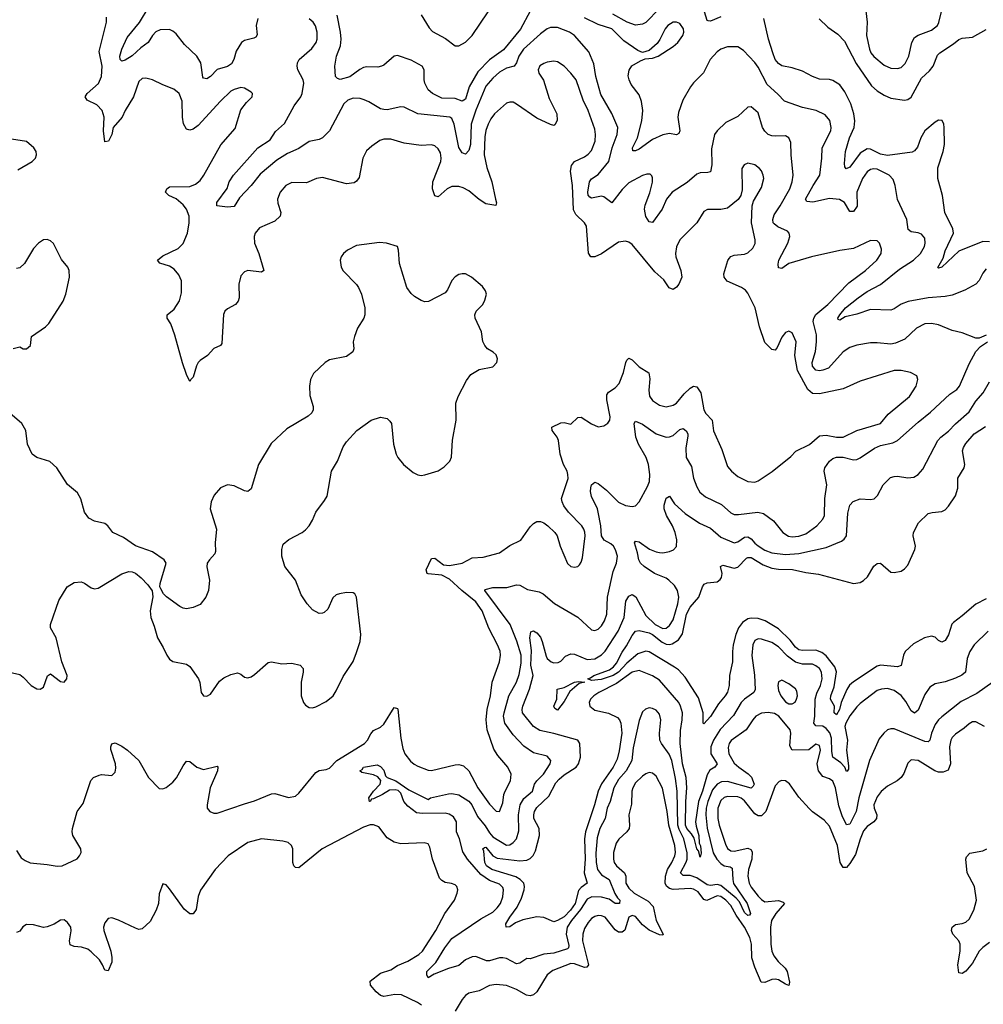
# Model space of a CAD drawing. Header units: inches. Extents: x 1682530 to 1839546, y 640742 to 791647.
# Tile 885 of 923: x 1801889 to 1807554, y 771337 to 777124. Entities that reach past the tile are written whole.
import ezdxf

# ---------------------------------------------------------------- set-up
doc = ezdxf.new("R2010")
doc.units = ezdxf.units.IN
doc.header["$MEASUREMENT"] = 0
doc.layers.add('B8707', color=7, linetype='Continuous')

msp = doc.modelspace()

# ---------------------------------------------------------------- linework, layer by layer
at = {"layer": 'B8707', "color": 5}
for points, elevation in [([(1806858.3, 777210), (1806870.3, 777110), (1806867.3, 777030), (1806884.3, 776950), (1806892.3, 776930), (1806910, 776908.2), (1806970, 776857.2), (1807010, 776838.4), (1807050, 776836.2), (1807070, 776843.6), (1807094.1, 776865.9), (1807115.9, 776910), (1807133.6, 776990), (1807150, 777018.3), (1807170, 777033.6), (1807250, 777061.8), (1807283.8, 777090), (1807292, 777108), (1807327.1, 777252.9)], 640), ([(1803288.7, 777130), (1803279.5, 777090), (1803284.9, 777035.1), (1803278, 777022), (1803265.7, 777014.3), (1803210, 777001.8), (1803192.9, 776990), (1803161.2, 776938.8), (1803148.4, 776890), (1803135.1, 776864.9), (1803110, 776847.8), (1803049.3, 776830.7), (1803010, 776789.8), (1802990, 776775.8), (1802970, 776779.7), (1802966.2, 776786.2), (1802953.4, 776870), (1802930, 776909.8), (1802857.8, 776977.8), (1802810, 777039.9), (1802790, 777056.9), (1802770, 777065.3), (1802715, 777065), (1802690, 777051.6), (1802670.2, 777030), (1802644.4, 776990), (1802600.8, 776959.2), (1802550, 776911.7), (1802510, 776885.8), (1802490, 776880.5), (1802479.6, 776890), (1802478.5, 776910), (1802489, 776950), (1802521.1, 777018.9), (1802593.5, 777106.5), (1802650, 777201.6)], 660), ([(1804890, 777173.2), (1804832.3, 777067.7), (1804734, 776946), (1804650, 776888), (1804582, 776818), (1804531.4, 776730), (1804510, 776656.9), (1804490, 776644.5), (1804450, 776659.9), (1804370, 776663.1), (1804316.8, 776690), (1804290, 776712), (1804270.6, 776750), (1804266.2, 776770), (1804267.4, 776830), (1804255.5, 776850), (1804190, 776886.3), (1804110, 776913), (1804090, 776909.8), (1804030, 776857), (1804016, 776850), (1803994.9, 776845.1), (1803930, 776846.8), (1803910, 776842.4), (1803888.1, 776831.9), (1803830, 776788.5), (1803772.3, 776772.3), (1803757.4, 776777.4), (1803745.1, 776790), (1803741.7, 776850), (1803752.1, 776910), (1803774.2, 776970), (1803779.2, 777010), (1803775.6, 777050), (1803756.1, 777150)], 640), ([(1804250, 777153.2), (1804296.2, 777076.2), (1804315, 777055), (1804392.9, 777012.9), (1804450, 776971.1), (1804470, 776970.2), (1804510, 776992.4), (1804548.5, 777030), (1804642.3, 777170)], 640), ([(1805650.2, 777190), (1805570, 777108.2), (1805550, 777096.9), (1805510, 777091.6), (1805460.9, 777110), (1805376.8, 777156.8)], 620), ([(1806010, 777140.7), (1805950, 777114.5), (1805937, 777117), (1805930, 777119.3), (1805914.3, 777170)], 620), ([(1801870, 772240.4), (1801898.7, 772198.7), (1801921.7, 772181.7), (1801950, 772168.8), (1802050, 772159.5), (1802109.1, 772149.1), (1802139, 772150), (1802227, 772193), (1802241.6, 772210), (1802249.7, 772230), (1802248.2, 772250), (1802202.4, 772330), (1802198, 772350), (1802199.8, 772370), (1802227.9, 772470), (1802263.3, 772516.7), (1802307.7, 772652.3), (1802324, 772670), (1802355.9, 772684.1), (1802370, 772688), (1802430, 772682), (1802450, 772701), (1802455.2, 772724.8), (1802453.3, 772750), (1802425.5, 772834.5), (1802424.2, 772850), (1802431.4, 772868.6), (1802450, 772873.4), (1802490, 772854.5), (1802524, 772830), (1802590.2, 772770.2), (1802646.9, 772670), (1802710, 772605.5), (1802730, 772603.8), (1802750, 772612.2), (1802790, 772642.6), (1802812, 772668), (1802850, 772738), (1802870, 772765.5), (1802890, 772763.8), (1802930.8, 772730.8), (1802970, 772718), (1803050, 772736.3), (1803053.7, 772730), (1803051.3, 772710), (1803009.2, 772610), (1802991.6, 772510), (1802991.8, 772490), (1803006.7, 772470), (1803030, 772460.3), (1803050, 772460.8), (1803210, 772516.3), (1803270, 772532.8), (1803370, 772574.8), (1803390, 772575.1), (1803470, 772551.8), (1803510, 772561), (1803530, 772577.6), (1803630, 772699.7), (1803649.4, 772710.6), (1803690, 772717), (1803710, 772725), (1803753.6, 772770), (1803916.2, 772870), (1803934.3, 772890), (1803953.4, 772926.6), (1803970, 772946.7), (1804010, 772966), (1804030, 772982.6), (1804090, 773081.3), (1804110, 773075.5), (1804111.3, 773071.3), (1804130, 772901), (1804141, 772841), (1804152.6, 772810), (1804186.4, 772766.4), (1804208, 772748), (1804230, 772736.9), (1804290, 772712.8), (1804310, 772710.3), (1804450, 772744.9), (1804470, 772746.9), (1804498.6, 772738.6), (1804530, 772708.7), (1804582, 772610), (1804650, 772512.6), (1804690, 772472.4), (1804710, 772470.7), (1804730, 772520.7), (1804736, 772570), (1804743.2, 772590), (1804775.3, 772650), (1804778, 772690), (1804758, 772730), (1804699.3, 772799.3), (1804675.9, 772835.9), (1804637.6, 772950), (1804631.6, 773010), (1804636.4, 773070), (1804656.7, 773150), (1804666, 773230), (1804710.6, 773350), (1804715.2, 773390), (1804712.9, 773413), (1804698.5, 773450), (1804646.9, 773546.9), (1804608.2, 773650), (1804570, 773701.6), (1804488.2, 773768.2), (1804416.5, 773836.5), (1804370, 773858.7), (1804290, 773866.6), (1804283.7, 773870), (1804278, 773890), (1804310, 773957.3), (1804330, 773959.3), (1804380.1, 773920.1), (1804415.6, 773915.6), (1804489.7, 773930), (1804550, 773962), (1804614.2, 773965.8), (1804710, 773990.3), (1804770, 774033.4), (1804834.2, 774065.8), (1804890, 774142.4), (1804910, 774163.8), (1804930, 774175.5), (1804950, 774175.5), (1804970, 774166), (1804993.4, 774150), (1805035.5, 774110), (1805048.2, 774090), (1805067.2, 774030), (1805110, 773927.7), (1805130, 773910.6), (1805150, 773906), (1805170, 773910.7), (1805179.7, 773920.3), (1805190, 773936), (1805198, 773962), (1805213.7, 774090), (1805211.7, 774111.7), (1805206.4, 774130), (1805193.3, 774150), (1805116.3, 774230), (1805087.7, 774267.7), (1805077.4, 774290), (1805074.3, 774310), (1805113, 774427), (1805112.1, 774450), (1805107.6, 774470), (1805085.2, 774510), (1805066.5, 774570), (1805057.2, 774650), (1805048.2, 774670), (1805018.9, 774710), (1805017, 774730), (1805070, 774754.2), (1805090, 774755.8), (1805130, 774747), (1805170, 774786.4), (1805190, 774788.8), (1805250, 774749), (1805290, 774731.7), (1805323.3, 774736.7), (1805346.6, 774753.4), (1805357.6, 774770), (1805361.1, 774790), (1805340.3, 774890), (1805341.4, 774918.6), (1805350, 774934.7), (1805390, 774960.6), (1805414, 774986), (1805439, 775050), (1805451.5, 775108.5), (1805457.4, 775122.6), (1805470, 775133.8), (1805490, 775124.9), (1805530, 775083.2), (1805588.4, 775048.4), (1805593.7, 775013.6), (1805586.6, 774946.6), (1805592, 774912), (1805610, 774886), (1805650, 774857.8), (1805690, 774849.2), (1805730, 774858.4), (1805750.7, 774870), (1805794.7, 774925.3), (1805830, 774957.5), (1805850, 774969.2), (1805870, 774966.9), (1805892.6, 774930), (1805910.2, 774830), (1805922, 774810), (1805959.7, 774770), (1805967.8, 774707.8), (1806017.1, 774597.1), (1806050, 774498), (1806073.7, 774470), (1806110, 774439.5), (1806170, 774408.8), (1806210, 774406.5), (1806230, 774414.3), (1806312.4, 774467.6), (1806422.9, 774557.1), (1806452.4, 774587.6), (1806532.6, 774627.4), (1806590, 774677.7), (1806630, 774683), (1806690, 774670.2), (1806730, 774669.4), (1806810, 774709.3), (1806949.8, 774750.2), (1806994.4, 774805.6), (1807119.8, 774910), (1807158.3, 774970), (1807169.6, 775010), (1807162.7, 775030), (1807125.2, 775050), (1807070, 775062), (1807030, 775062.2), (1806830, 774999.3), (1806730, 774954), (1806590, 774925), (1806550, 774927.6), (1806522.4, 774950), (1806461.3, 775061.3), (1806446.2, 775150), (1806454, 775230), (1806430, 775282.7), (1806410, 775293.2), (1806390, 775286), (1806370, 775258), (1806342, 775198), (1806330, 775182), (1806310, 775186.3), (1806270, 775226.9), (1806237.9, 775317.9), (1806211.8, 775430), (1806170, 775515.8), (1806155, 775535), (1806133, 775550), (1806047.7, 775587.7), (1806029.8, 775610), (1806028.9, 775630), (1806051.4, 775708.6), (1806059.5, 775720.5), (1806070, 775731.4), (1806090, 775739.2), (1806150, 775745.8), (1806170, 775754), (1806198.8, 775781.2), (1806211.8, 775808.2), (1806212, 775830), (1806190.5, 775930), (1806195.3, 776030), (1806202.7, 776057.3), (1806250, 776137.3), (1806262.6, 776190), (1806260.5, 776210), (1806250, 776235.1), (1806238.4, 776250), (1806210, 776271.2), (1806170, 776280.5), (1806148.3, 776271.7), (1806134, 776250), (1806135.9, 776124.1), (1806128.9, 776090), (1806113.5, 776066.5), (1806050, 776016), (1806010, 776008.5), (1805932, 776008), (1805910, 775997), (1805870.4, 775930), (1805770, 775829.6), (1805750.2, 775789.8), (1805744.1, 775750), (1805745.8, 775730), (1805776.3, 775650), (1805780.6, 775610), (1805764.5, 775570), (1805750, 775551), (1805730, 775538.5), (1805707.2, 775547.2), (1805674.9, 775594.9), (1805622.6, 775642.6), (1805490, 775802.6), (1805470, 775816.3), (1805450, 775822.4), (1805410, 775816.9), (1805310, 775747.6), (1805270, 775729.7), (1805246.6, 775730), (1805232.3, 775752.3), (1805220.3, 775910), (1805209.8, 775930), (1805158.2, 775978.2), (1805145.7, 776005.7), (1805139.6, 776150), (1805126.3, 776233.7), (1805132.3, 776267.7), (1805149.9, 776290.1), (1805210, 776318.6), (1805230, 776332.9), (1805250, 776355.8), (1805271.3, 776410), (1805274.1, 776450), (1805270, 776481.2), (1805231.2, 776590), (1805201.4, 776650), (1805160.2, 776770), (1805130, 776809.8), (1805090, 776850.9), (1805050, 776876.4), (1805030, 776879.8), (1804990, 776874.8), (1804970, 776866.8), (1804947.7, 776852.3), (1804937.7, 776830), (1804940.2, 776810), (1804968.4, 776768.4), (1805001.3, 776661.3), (1805047, 776570), (1805048.4, 776531.6), (1805034.4, 776505.6), (1805030, 776502.7), (1805010, 776507.6), (1804930, 776544.5), (1804810, 776628.3), (1804790, 776638.3), (1804770, 776639.1), (1804750, 776632.4), (1804680.2, 776570), (1804658, 776542), (1804642.3, 776510), (1804630, 776472), (1804624.4, 776435.6), (1804620.3, 776330), (1804636, 776256), (1804664.1, 776170), (1804687.2, 776070), (1804691.8, 776048.2), (1804687.5, 776032.5), (1804630, 776042), (1804590, 776066.5), (1804530, 776117.5), (1804496.1, 776136.1), (1804470, 776143.9), (1804430, 776143.6), (1804402.7, 776130), (1804350, 776082.2), (1804330, 776089.6), (1804316.7, 776130), (1804317.4, 776170), (1804363.9, 776290), (1804367.2, 776310), (1804362, 776342), (1804350, 776364.7), (1804330, 776382.4), (1804310, 776387.9), (1804250, 776384.6), (1804150, 776397.3), (1804070, 776422.4), (1804030, 776421.5), (1804007, 776413), (1803958.7, 776381.3), (1803927.8, 776352.2), (1803905.4, 776310), (1803884.1, 776195.9), (1803870, 776174.5), (1803854.8, 776165.2), (1803810, 776159), (1803670, 776196.8), (1803633.4, 776190), (1803575.6, 776164.4), (1803490, 776167.2), (1803454.4, 776150), (1803421.3, 776110), (1803405.3, 776070), (1803406.1, 776046.1), (1803424.9, 775990), (1803420.3, 775970), (1803390, 775938.9), (1803298.5, 775901.5), (1803273.7, 775870), (1803267, 775850), (1803269, 775810), (1803295.5, 775750), (1803324, 775650), (1803310, 775640.7), (1803230, 775649.7), (1803210, 775641.6), (1803190, 775618), (1803177.4, 775570), (1803178.7, 775490), (1803174.4, 775470), (1803157.3, 775450), (1803110, 775424.5), (1803095.5, 775410), (1803087.9, 775392.1), (1803078.3, 775221.7), (1803070.3, 775209.7), (1803030, 775192), (1802994, 775150), (1802950, 775121.7), (1802939, 775110), (1802928, 775090), (1802910, 775022.7), (1802894.8, 775010), (1802890, 774998), (1802870, 775039), (1802846.8, 775106.8), (1802801.5, 775270), (1802777.2, 775337.2), (1802756.9, 775370), (1802755.6, 775384.4), (1802755.6, 775390), (1802798.1, 775421.9), (1802828.1, 775471.9), (1802841, 775519), (1802841.2, 775590), (1802825.3, 775625.3), (1802796.9, 775656.9), (1802770, 775674.5), (1802712.3, 775692.3), (1802699.7, 775710), (1802730, 775736.3), (1802820.6, 775779.4), (1802850.6, 775809.4), (1802875.5, 775870), (1802885.5, 775930), (1802885.3, 775970), (1802870.5, 776010), (1802850, 776036.5), (1802810, 776070.6), (1802765.1, 776090), (1802746.8, 776110), (1802754.7, 776130), (1802770, 776141.6), (1802890, 776142.6), (1802923.5, 776156.5), (1802950, 776179.2), (1802972.2, 776210), (1803072.1, 776387.9), (1803155.5, 776484.4), (1803190, 776594), (1803222.7, 776637.3), (1803255.3, 776670), (1803258, 776690), (1803250, 776698), (1803210, 776722), (1803190, 776725.2), (1803150, 776714), (1803130, 776702.9), (1803070, 776644.2), (1802938.9, 776501.1), (1802910, 776480.8), (1802890, 776474.2), (1802870, 776479.7), (1802851.3, 776511.3), (1802845.9, 776550), (1802844.6, 776644.6), (1802826.9, 776690), (1802795.9, 776715.9), (1802730, 776740.3), (1802670, 776769.8), (1802630, 776780.4), (1802610, 776778), (1802590, 776760.9), (1802559, 776670), (1802510, 776591.1), (1802490.9, 776550), (1802439.7, 776490), (1802430, 776449.3), (1802411.4, 776410), (1802390, 776405.2), (1802382.3, 776470), (1802386.7, 776550), (1802373.2, 776590), (1802342.9, 776623), (1802285.7, 776650), (1802273.8, 776670), (1802286.5, 776690), (1802352.1, 776747.9), (1802369.9, 776790), (1802373.4, 776850), (1802357.1, 776937.1), (1802400.4, 777110), (1802399.1, 777139.1)], 680), ([(1807570, 775269), (1807530, 775252), (1807510, 775251.6), (1807430, 775282.5), (1807370, 775297.7), (1807290, 775329.8), (1807250, 775338.4), (1807210, 775336.1), (1807160.4, 775310), (1807092.9, 775247.2), (1807038.1, 775221.9), (1807010, 775216.5), (1806930, 775225.5), (1806890, 775225), (1806810, 775210.9), (1806770, 775196.8), (1806730, 775172.2), (1806643.3, 775076.7), (1806610, 775063.1), (1806590, 775059.6), (1806570, 775063.6), (1806550, 775087.7), (1806547, 775110), (1806566.9, 775173.1), (1806573.9, 775230), (1806572.3, 775272.3), (1806554.4, 775350), (1806556.9, 775370), (1806568.9, 775391.1), (1806639.8, 775450), (1806762.8, 775577.2), (1806861.5, 775650), (1806927.1, 775710), (1806953.7, 775750), (1806955.2, 775775.2), (1806942.9, 775810), (1806930, 775824.5), (1806890, 775825.6), (1806790, 775779.3), (1806710, 775766.4), (1806544, 775730), (1806410.7, 775690), (1806370, 775660.7), (1806350, 775665.2), (1806346.9, 775686.9), (1806352.6, 775710), (1806405.3, 775810), (1806416, 775850), (1806412.6, 775870), (1806401.8, 775881.8), (1806346.4, 775906.4), (1806323.7, 775923.7), (1806318.5, 775930), (1806316.3, 775950), (1806323.9, 775976.1), (1806359.9, 776030), (1806415.8, 776130), (1806430.6, 776170), (1806435.2, 776210), (1806424.1, 776330), (1806422.4, 776402.4), (1806411.2, 776430), (1806390, 776442.2), (1806330, 776438.7), (1806310, 776441), (1806289.7, 776450), (1806270, 776468.2), (1806255.6, 776490), (1806230, 776575.6), (1806190, 776612), (1806170, 776609.4), (1806110, 776555.6), (1806039.6, 776520.4), (1805989.1, 776470.9), (1805974, 776450), (1805955.3, 776364.7), (1805958.5, 776270), (1805950.2, 776229.8), (1805935, 776225), (1805890, 776224.4), (1805870, 776215.8), (1805813.2, 776166.8), (1805724.5, 776110), (1805692.1, 776070), (1805666.2, 776010), (1805610, 775931.2), (1805590, 775935.4), (1805570, 775966.9), (1805561.7, 776010), (1805565.7, 776034.3), (1805593.1, 776106.9), (1805608.7, 776168.7), (1805610, 776194), (1805606, 776206), (1805595.5, 776215.5), (1805575.8, 776215.8), (1805550, 776207.7), (1805470, 776165.8), (1805430, 776125.6), (1805370, 776047.6), (1805323.1, 776083.1), (1805310, 776086.3), (1805250, 776074.7), (1805240.8, 776080.7), (1805231.6, 776091.6), (1805229.5, 776109.5), (1805238.5, 776170), (1805251.4, 776188.6), (1805290, 776213.6), (1805352.2, 776290), (1805371.2, 776370), (1805401.4, 776450), (1805404.7, 776490), (1805370, 776573.3), (1805304.6, 776684.6), (1805276.4, 776790), (1805263.8, 776863.8), (1805235.2, 776935.2), (1805151.1, 777031.1), (1805120.5, 777050), (1805050, 777077.7), (1805010, 777078.4), (1804990, 777069.8), (1804950, 777040.3), (1804850, 776949.8), (1804823.3, 776910), (1804810, 776869.7), (1804796.5, 776850), (1804750, 776838.1), (1804710, 776816.3), (1804670, 776781.1), (1804630, 776733.5), (1804570, 776592.9), (1804544.1, 776510), (1804539.2, 776390), (1804530, 776355.6), (1804510, 776334), (1804490, 776342), (1804470, 776373.6), (1804444, 776510), (1804430, 776543.1), (1804417.6, 776550), (1804230, 776570.7), (1804149, 776609), (1804130, 776610.8), (1804050, 776594.8), (1804030, 776595.1), (1804010, 776600.9), (1803941.5, 776641.5), (1803913.4, 776653.4), (1803890, 776661.2), (1803850, 776662.4), (1803818.4, 776650), (1803794.9, 776630), (1803710, 776471.5), (1803670.2, 776429.8), (1803650, 776419.3), (1803590, 776407.2), (1803530, 776367.3), (1803463, 776337), (1803401.1, 776298.9), (1803303.2, 776216.8), (1803250, 776149.8), (1803182.3, 776077.7), (1803150, 776026.6), (1803110, 776021.4), (1803049, 776030), (1803047.8, 776050), (1803108.7, 776131.3), (1803120.8, 776170), (1803146.8, 776210), (1803289.9, 776370.1), (1803361.3, 776418.7), (1803392.7, 776467.3), (1803445.4, 776514.6), (1803503.4, 776616.6), (1803541.7, 776670), (1803549.9, 776690), (1803560.2, 776750), (1803556.5, 776770), (1803524.8, 776830), (1803520.3, 776850), (1803522.2, 776870), (1803533, 776890), (1803606.3, 776953.7), (1803632.9, 776990), (1803638.8, 777010), (1803638, 777050), (1803628, 777088), (1803615.1, 777110), (1803590, 777129.7)], 660), ([(1807570, 775660.5), (1807550, 775634), (1807529.2, 775590.8), (1807510, 775569.7), (1807445.7, 775534.3), (1807370, 775504.7), (1807330, 775496.4), (1807229.1, 775489.1), (1807111.9, 775468.1), (1807070, 775452.8), (1807030, 775424.2), (1807010, 775415.8), (1806890, 775421.1), (1806810, 775393.5), (1806742.4, 775377.6), (1806710, 775358), (1806701.3, 775361.3), (1806698.9, 775370), (1806709.9, 775390), (1806743, 775430), (1806817.5, 775490), (1806870, 775525.6), (1806950, 775567.6), (1807061.9, 775658.1), (1807143.9, 775710), (1807183.9, 775750), (1807208.4, 775790), (1807212.4, 775810), (1807210, 775839), (1807190, 775862.9), (1807170, 775871.3), (1807130, 775876.2), (1807112.3, 775890), (1807103.5, 775950), (1807050, 776066.6), (1807035.8, 776150), (1807024.2, 776184.2), (1807001.1, 776210), (1806930, 776245.2), (1806910, 776247.9), (1806890, 776243), (1806870, 776229), (1806843.2, 776190), (1806809.5, 776110), (1806811.4, 776028.6), (1806790, 775996.9), (1806770, 775996.2), (1806738.7, 776050), (1806707.9, 776067.9), (1806650, 776072.5), (1806552.1, 776052.1), (1806516.2, 776056.2), (1806508.9, 776070), (1806553, 776150), (1806592.2, 776210), (1806604.6, 776310), (1806606.6, 776370), (1806656.5, 776470), (1806659.4, 776490), (1806651.2, 776531.2), (1806624.9, 776564.9), (1806572, 776590), (1806490, 776607), (1806384.7, 776644.7), (1806346.5, 776686.5), (1806282.3, 776742.3), (1806230, 776845), (1806210, 776872.5), (1806143.7, 776943.7), (1806110, 776964.4), (1806050, 776964.6), (1806010.1, 776949.9), (1805990, 776935.3), (1805947.7, 776890), (1805908.7, 776811.3), (1805850, 776753.7), (1805832.4, 776730), (1805786.9, 776650), (1805761.7, 776578.3), (1805758.2, 776550), (1805770.2, 776470), (1805764.1, 776455.9), (1805750, 776447.8), (1805710, 776454.3), (1805670, 776446.9), (1805610, 776419.2), (1805530, 776362), (1805510, 776352.6), (1805492.7, 776352.7), (1805491.2, 776370), (1805520.3, 776430), (1805546.4, 776530), (1805551.9, 776590), (1805543.5, 776643.5), (1805530, 776682.7), (1805483.7, 776743.7), (1805471.5, 776770), (1805466, 776794), (1805472.9, 776827.1), (1805488.3, 776851.7), (1805538.3, 776881.7), (1805566.6, 776893.4), (1805610, 776898.4), (1805642.7, 776910), (1805730, 776966.5), (1805757.7, 776990), (1805787.1, 777030), (1805793.3, 777050), (1805792.1, 777070), (1805770, 777100.5), (1805750, 777109.7), (1805730, 777109.7), (1805698.5, 777090), (1805683.2, 777070), (1805653.1, 777006.9), (1805636.3, 776983.7), (1805590, 776942.9), (1805550, 776931.1), (1805522.2, 776942.2), (1805440.2, 777000.2), (1805370, 777070.9), (1805290, 777096.5), (1805210, 777134.2)], 640), ([(1807590, 775818), (1807550, 775820.6), (1807410, 775763.9), (1807310, 775668.7), (1807290, 775662.7), (1807287, 775667), (1807317.3, 775722.7), (1807330, 775765.7), (1807378.2, 775870), (1807374.6, 775894.5), (1807326.8, 775990), (1807314.3, 776090), (1807286, 776190), (1807287.3, 776252.7), (1807318.3, 776350), (1807325.4, 776390), (1807324.2, 776490), (1807321.1, 776510), (1807310.9, 776530.9), (1807290, 776533.5), (1807270, 776522), (1807210, 776470.6), (1807186.1, 776430), (1807166.3, 776373.7), (1807150, 776354), (1807135.2, 776344.8), (1806990, 776325.1), (1806950, 776333), (1806890, 776363.4), (1806870, 776364.5), (1806830, 776339.3), (1806770, 776257.2), (1806746.6, 776246.6), (1806739.5, 776259.5), (1806738, 776278), (1806743.6, 776350), (1806767.8, 776430), (1806794.9, 776490), (1806798.6, 776530), (1806792.1, 776570), (1806774.5, 776630), (1806740.1, 776700.1), (1806710, 776741), (1806670, 776766.3), (1806650, 776771.5), (1806590, 776774.7), (1806550, 776789.7), (1806490, 776821.5), (1806430, 776840.9), (1806370, 776853.5), (1806350, 776865.7), (1806330, 776889.6), (1806316, 776930), (1806291.1, 777010), (1806264.2, 777130)], 620), ([(1806588.2, 777128.2), (1806639.1, 777079.1), (1806698.9, 777038.9), (1806738.4, 776998.4), (1806805.6, 776865.6), (1806895.8, 776735.8), (1806930, 776706), (1806970, 776679.5), (1807010, 776662.6), (1807090, 776651.5), (1807110, 776654.3), (1807130, 776668.8), (1807190, 776780.8), (1807237.1, 776822.9), (1807259.9, 776850), (1807284.6, 776915.4), (1807299.1, 776930), (1807378.9, 776981.1), (1807410, 777007), (1807430, 777014.6), (1807490, 777021.8), (1807570, 777066.9)], 620), ([(1801879.3, 776240.7), (1801962.9, 776290), (1801981.6, 776310), (1801987.6, 776330), (1801985.6, 776350), (1801971.6, 776370), (1801928.4, 776408.5), (1801790.7, 776429.3)], 720), ([(1801850, 775190.5), (1801890, 775200.7), (1801909.1, 775189.1), (1801930, 775190.4), (1801952.1, 775210), (1801958, 775262), (1802041.1, 775318.9), (1802060.9, 775339.1), (1802145.1, 775470), (1802159.8, 775510), (1802182, 775610), (1802180.5, 775650), (1802171.8, 775670), (1802135.4, 775715.4), (1802087.8, 775807.8), (1802070, 775823.7), (1802050, 775831.8), (1802030, 775829.5), (1801999.1, 775810), (1801970, 775779.3), (1801917, 775690), (1801890, 775665.6), (1801870, 775660.7)], 720), ([(1801830, 773288.5), (1801890, 773274.9), (1801910, 773260.5), (1801957.1, 773210), (1801990, 773191.7), (1802010, 773188.9), (1802030, 773201.6), (1802052.2, 773267.8), (1802070, 773280.3), (1802130, 773233.4), (1802150, 773230.3), (1802166.2, 773250), (1802167.7, 773270), (1802137.8, 773350), (1802103.5, 773490), (1802070.9, 773550), (1802070.9, 773570), (1802118.9, 773710), (1802167.6, 773790), (1802210, 773815.8), (1802250, 773820.3), (1802270, 773812.4), (1802310, 773785.3), (1802330, 773778.7), (1802350, 773782.6), (1802490, 773867.8), (1802530, 773881.1), (1802550, 773878.7), (1802570.2, 773870.2), (1802603.2, 773843.2), (1802642, 773802), (1802667.3, 773767.3), (1802671, 773731), (1802655.5, 773650), (1802659.3, 773610), (1802680.3, 773560.3), (1802699.5, 773490), (1802733.6, 773433.6), (1802753.7, 773390), (1802770, 773366), (1802790, 773352.2), (1802870, 773336), (1802890, 773322), (1802940.3, 773250), (1802949.2, 773229.2), (1802956.9, 773170), (1802970, 773150.3), (1802990, 773148.4), (1803010, 773159.1), (1803063.7, 773236.3), (1803090, 773255.5), (1803130, 773275), (1803170, 773285.5), (1803190, 773277), (1803210, 773259.5), (1803230, 773254.9), (1803250, 773261.5), (1803270, 773275.6), (1803350, 773345.8), (1803370, 773350.2), (1803430, 773337.4), (1803490, 773341.1), (1803538.8, 773330), (1803555.5, 773310), (1803555.8, 773290), (1803544.7, 773230), (1803544.6, 773150), (1803558.4, 773110), (1803570, 773095.5), (1803590, 773082.4), (1803610, 773080.4), (1803630, 773084.9), (1803690, 773115.8), (1803731.5, 773150), (1803750, 773179.1), (1803790, 773263.8), (1803849.1, 773350.9), (1803870, 773403.8), (1803891.4, 773470), (1803895, 773510), (1803869.6, 773729.7), (1803859.3, 773750), (1803850, 773755.6), (1803810, 773756.9), (1803770, 773749.6), (1803750, 773743.6), (1803730, 773727), (1803700.3, 773659.7), (1803679.9, 773640.1), (1803670, 773635.1), (1803650, 773634.5), (1803610, 773656.2), (1803578.4, 773690), (1803544.6, 773744.6), (1803509.7, 773830), (1803447.9, 773910), (1803430.9, 773970), (1803429.6, 774010.3), (1803438.9, 774041.1), (1803471.8, 774068.2), (1803549.6, 774110), (1803570, 774125.3), (1803590, 774148.5), (1803610, 774181.6), (1803630.9, 774230), (1803682, 774298), (1803695.8, 774324.2), (1803721.6, 774470), (1803758.4, 774530), (1803790, 774614), (1803810, 774643), (1803871.8, 774710), (1803956, 774770), (1804010, 774788.2), (1804050, 774779.1), (1804065.1, 774765.1), (1804074, 774750), (1804085.7, 774630), (1804101.7, 774570), (1804112, 774550), (1804145.3, 774510), (1804202.7, 774462.7), (1804230, 774449.1), (1804250, 774445.8), (1804270.9, 774449.1), (1804350, 774472.2), (1804384.7, 774495.3), (1804416.9, 774530), (1804427.1, 774552.9), (1804433.6, 774653.6), (1804454.8, 774770), (1804452.4, 774870), (1804466.6, 774910), (1804515.8, 775004.2), (1804541.7, 775038.3), (1804590, 775068), (1804670, 775083), (1804694.5, 775110), (1804698, 775130), (1804690, 775153.2), (1804673.2, 775170), (1804639, 775190), (1804622.7, 775210), (1804612, 775232), (1804603.6, 775290), (1804566.3, 775370), (1804564.2, 775390), (1804571.6, 775410), (1804610.8, 775449.2), (1804624.4, 775475.6), (1804633.1, 775510), (1804628.4, 775530), (1804610, 775555.8), (1804545.6, 775610), (1804510, 775629.7), (1804490, 775630.9), (1804470, 775626), (1804450, 775612.6), (1804429.5, 775590.5), (1804404.5, 775535.5), (1804390, 775518.4), (1804292.4, 775467.6), (1804270, 775466.6), (1804250, 775472.8), (1804210, 775496.4), (1804190, 775514.3), (1804165.6, 775550), (1804122.2, 775690), (1804116, 775770), (1804109.3, 775790), (1804046, 775810), (1804005.3, 775814.7), (1803870, 775797.5), (1803815.3, 775770), (1803792.6, 775750), (1803779.7, 775730), (1803773.4, 775710), (1803778.5, 775670), (1803790, 775647), (1803868.3, 775568.3), (1803881.1, 775550), (1803898.5, 775510), (1803918, 775430), (1803917.6, 775390), (1803912.7, 775370), (1803874.9, 775310), (1803857.3, 775262.7), (1803850.4, 775230), (1803853.4, 775190), (1803848, 775172), (1803810, 775144.5), (1803710, 775125.1), (1803685.5, 775110), (1803616.4, 775043.6), (1803599.7, 775010), (1803591.9, 774970), (1803594.7, 774914.7), (1803614.9, 774850), (1803613.7, 774830), (1803606.6, 774813.4), (1803585.4, 774794.6), (1803460.4, 774719.6), (1803367.3, 774632.7), (1803293.1, 774510), (1803250, 774366.6), (1803230, 774351.5), (1803210, 774354), (1803150, 774383.5), (1803110, 774390.8), (1803070, 774372.1), (1803032.8, 774330), (1803014, 774290), (1803008.5, 774250), (1803046.4, 774130), (1803037.4, 774050), (1803041.1, 773998.9), (1803036, 773984), (1803004.2, 773950), (1802991.8, 773930), (1802988.9, 773908.9), (1803004.4, 773830), (1802999.5, 773770), (1802983.8, 773730), (1802950, 773686.6), (1802910, 773669.3), (1802870, 773661.2), (1802850, 773665.2), (1802830, 773676), (1802752.1, 773732.1), (1802734, 773750), (1802718, 773778), (1802714, 773790), (1802716, 773810), (1802751, 773929), (1802738.7, 773950), (1802670, 773995.6), (1802570, 774031.3), (1802499.8, 774079.8), (1802436, 774110), (1802407, 774150), (1802390, 774163.6), (1802330, 774175.8), (1802294.9, 774194.9), (1802270.8, 774230), (1802247.8, 774307.8), (1802230, 774343.7), (1802170, 774392.3), (1802107.3, 774490), (1802066.4, 774526.4), (1801990, 774551.1), (1801963.5, 774570), (1801935.5, 774630), (1801926, 774710), (1801901.6, 774750), (1801831, 774811)], 720), ([(1807610, 773229.7), (1807516.4, 773163.6), (1807423.7, 773116.3), (1807310, 773027.2), (1807290, 773008.9), (1807270, 772981), (1807249, 772930), (1807238.4, 772890), (1807230, 772880.3), (1807210, 772882), (1807030, 772956), (1807010, 772956.9), (1806990, 772949.7), (1806968.5, 772931.5), (1806942, 772898), (1806883.9, 772770), (1806821.8, 772550), (1806806.8, 772470), (1806770, 772396.1), (1806750, 772392.1), (1806724, 772444), (1806703.9, 772503.9), (1806684.2, 772610), (1806670, 772648.6), (1806650, 772663.2), (1806610, 772676.1), (1806585.8, 772710), (1806577.9, 772750), (1806595.9, 772830), (1806590, 772858.7), (1806570, 772865.1), (1806527.5, 772832.5), (1806430, 772829.8), (1806417, 772857), (1806421.8, 772930), (1806417.4, 772950), (1806351, 773031), (1806325.9, 773046), (1806290, 773052.2), (1806250, 773048.4), (1806215.8, 773030), (1806198, 773010), (1806159.7, 772950), (1806072.4, 772887.6), (1806060.4, 772870), (1806053.6, 772846.4), (1806058.4, 772810), (1806090, 772754.8), (1806116.8, 772730), (1806172.1, 772692.1), (1806191.5, 772671.5), (1806206.4, 772630), (1806201.8, 772618.2), (1806190, 772607.9), (1806050, 772647.3), (1806015.3, 772644.7), (1805990, 772631.9), (1805962, 772598), (1805935.2, 772530), (1805925.3, 772490), (1805922.8, 772450), (1805930, 772372), (1805966.4, 772226.4), (1805987.9, 772190), (1806010, 772165.5), (1806030, 772151.8), (1806065.8, 772145.8), (1806077, 772136.9), (1806080.6, 772070), (1806086.2, 772046.2), (1806165.3, 771930), (1806185.3, 771870), (1806179.4, 771860.6), (1806170, 771859.4), (1806150, 771877.1), (1806119.7, 771939.7), (1806100.2, 771960.2), (1806010, 772034.5), (1805990, 772040.8), (1805950, 772035.5), (1805930, 772039.9), (1805870, 772080.4), (1805830, 772093.3), (1805790, 772095), (1805773.8, 772110), (1805807.2, 772172.8), (1805812.2, 772190), (1805812.6, 772227.4), (1805793.2, 772310), (1805765.2, 772365.2), (1805757.7, 772390), (1805753.3, 772590), (1805743.8, 772663.8), (1805722.4, 772770), (1805708, 772808), (1805661.4, 772870), (1805652.1, 772890), (1805649.8, 772929.8), (1805658.6, 773010), (1805650, 773041.6), (1805630, 773065.7), (1805610, 773076), (1805590, 773079.1), (1805567.8, 773072.2), (1805550, 773055.1), (1805530, 773006), (1805495.5, 772844.5), (1805487.2, 772770), (1805454.9, 772710), (1805410, 772657.6), (1805381.2, 772610), (1805359.8, 772530), (1805343.6, 772490), (1805330.8, 772430), (1805299, 772370), (1805284.6, 772315.4), (1805275.5, 772224.5), (1805277.9, 772170), (1805285.1, 772130), (1805310, 772097.5), (1805354.8, 772070), (1805387.6, 771987.6), (1805402.8, 771962.8), (1805416.5, 771950), (1805415.6, 771930), (1805390, 771929.9), (1805354.2, 771954.2), (1805310, 771967.5), (1805252, 771968), (1805224.2, 771955.8), (1805186.1, 771893.9), (1805132.6, 771830), (1805107.2, 771790), (1805101.4, 771750), (1805117, 771683), (1805116.1, 771670), (1805110, 771664.1), (1805030, 771637.3), (1804970, 771632.1), (1804890, 771604.2), (1804870, 771605.7), (1804830, 771579.7), (1804810, 771574.8), (1804750, 771607), (1804730, 771610.8), (1804710, 771609.8), (1804650, 771592.9), (1804633.2, 771593.2), (1804570, 771617.8), (1804550, 771615.9), (1804510, 771597.7), (1804470, 771565.7), (1804410, 771548.3), (1804325.1, 771514.9), (1804290, 771492), (1804282, 771510), (1804282.2, 771530), (1804336.2, 771583.8), (1804388.6, 771670), (1804430, 771723.6), (1804600.5, 771839.5), (1804670, 771879.5), (1804696.2, 771903.8), (1804714.8, 771930), (1804728.9, 771968.9), (1804734, 772010), (1804730, 772024.5), (1804710, 772044.1), (1804650, 772065.5), (1804599.2, 772099.2), (1804522.2, 772190), (1804493.4, 772233.4), (1804474.6, 772310), (1804456.9, 772350), (1804456.8, 772410), (1804438.6, 772438.6), (1804414.5, 772454.5), (1804390, 772459.9), (1804258, 772458), (1804222.8, 772462.8), (1804170, 772501.2), (1804147, 772530), (1804130, 772579), (1804113.3, 772593.3), (1804097.2, 772597.2), (1804063.9, 772596.1), (1804022, 772570), (1803970, 772545.1), (1803956.8, 772543.2), (1803950.1, 772529.9), (1803946, 772530), (1803941.2, 772550), (1803969.6, 772590.4), (1804009.2, 772630), (1804012.7, 772652.7), (1803994, 772674), (1803970, 772686.6), (1803900.4, 772700.4), (1803888, 772710), (1803902, 772718), (1803910, 772730.5), (1803990, 772744.9), (1804010, 772734.9), (1804030, 772712.7), (1804039.8, 772679.8), (1804050.2, 772670.2), (1804099.5, 772650), (1804177, 772597), (1804290, 772540.7), (1804304, 772550), (1804410, 772573.6), (1804430, 772575.3), (1804470, 772568.2), (1804530, 772531.6), (1804548, 772510), (1804581.2, 772441.2), (1804626.1, 772386.1), (1804650, 772344.1), (1804670, 772321.3), (1804750, 772272.6), (1804770, 772274.9), (1804790, 772287.3), (1804809.9, 772310.1), (1804824.1, 772355.9), (1804821.2, 772450), (1804832.2, 772510), (1804853.4, 772546.6), (1804904.2, 772590), (1804916.3, 772630), (1804929.2, 772650), (1804967.8, 772690), (1805007.4, 772750), (1805012.2, 772770), (1804990, 772795.1), (1804910, 772814.8), (1804853.3, 772853.3), (1804790, 772921.5), (1804741.1, 772990), (1804733.3, 773030), (1804737.1, 773050), (1804765.4, 773150), (1804808.9, 773231.1), (1804824.8, 773275.2), (1804837.1, 773342.9), (1804836.5, 773390), (1804811.4, 773471.4), (1804771.7, 773570), (1804623.9, 773770), (1804625.8, 773774.2), (1804670, 773786.4), (1804753, 773787), (1804810, 773803.2), (1804830, 773800.7), (1804875.2, 773775.2), (1804942, 773762), (1804966, 773750), (1805033.5, 773693.5), (1805170, 773612.9), (1805250, 773538.5), (1805270, 773534.7), (1805290, 773542.8), (1805310, 773561.3), (1805326.8, 773590), (1805340.2, 773630), (1805345.4, 773730), (1805378.4, 773881.6), (1805398.2, 773930), (1805402.9, 773970), (1805392.1, 774007.9), (1805380.5, 774030), (1805364.3, 774044.3), (1805325, 774065), (1805309.6, 774089.5), (1805306.3, 774150), (1805290.3, 774230.3), (1805285.3, 774250), (1805250, 774322.4), (1805245, 774350), (1805246.9, 774373.1), (1805250, 774390.6), (1805270, 774406.7), (1805290, 774398), (1805338, 774358), (1805410, 774287.8), (1805450, 774268.9), (1805490, 774262.4), (1805510, 774266), (1805530, 774290.5), (1805579.2, 774380.8), (1805590.5, 774410), (1805593.4, 774450), (1805584.7, 774510), (1805571.7, 774550), (1805525.9, 774630), (1805511.1, 774670), (1805500.4, 774750), (1805510, 774763.7), (1805550, 774747.1), (1805630, 774690.8), (1805690, 774670.9), (1805710, 774671.6), (1805730, 774680.1), (1805770, 774715.8), (1805790, 774721.5), (1805807.8, 774707.8), (1805817.1, 774690), (1805817.4, 774677.4), (1805805.8, 774605.8), (1805806.9, 774550), (1805838.4, 774498.4), (1805849.2, 774430), (1805870, 774379.3), (1805888, 774348), (1805920.1, 774320.1), (1806013.9, 774273.9), (1806070, 774224.9), (1806090, 774216.5), (1806115.6, 774215.6), (1806228.9, 774228.9), (1806261.7, 774221.7), (1806319.5, 774179.5), (1806376.1, 774110), (1806408.2, 774088.2), (1806430, 774085.4), (1806468.9, 774088.9), (1806510, 774103.1), (1806575.3, 774150), (1806610, 774188.8), (1806619.8, 774210), (1806621.5, 774310), (1806634, 774390), (1806618.7, 774470), (1806622.2, 774490), (1806648.7, 774530), (1806670, 774545.8), (1806690, 774552.6), (1806730, 774552.4), (1806790, 774536.8), (1806810, 774539.7), (1806830, 774548.5), (1806914.1, 774605.9), (1806950, 774620.5), (1807022.1, 774637.9), (1807050, 774651.3), (1807170, 774759.2), (1807243.7, 774816.3), (1807357.7, 774922.3), (1807398.7, 774950), (1807413.3, 774970), (1807470, 775101.6), (1807510, 775174), (1807536.9, 775203.1), (1807579.3, 775230)], 660), ([(1807581.3, 773530), (1807500.3, 773450), (1807474.7, 773410), (1807459.3, 773370), (1807449.1, 773290), (1807428.3, 773271.7), (1807390, 773254.2), (1807330, 773232.9), (1807270, 773219.7), (1807238.7, 773201.3), (1807210, 773157.6), (1807170, 773066), (1807150, 773048.4), (1807130, 773061.1), (1807097.5, 773117.5), (1807070, 773152.2), (1807030, 773181), (1806990, 773193.2), (1806954.8, 773190), (1806930, 773181), (1806830, 773104.8), (1806810, 773086), (1806770, 773033.3), (1806745.8, 772990), (1806739.9, 772970), (1806755, 772890), (1806748.6, 772830), (1806762.2, 772737.8), (1806760.4, 772719.6), (1806753.1, 772706.9), (1806750, 772706), (1806740.3, 772730), (1806715.9, 772755.9), (1806669.6, 772789.6), (1806663, 772823), (1806662.1, 772902.1), (1806651.7, 772931.7), (1806630, 772958.6), (1806610, 772972.3), (1806570, 772973.5), (1806557.5, 772990), (1806563.3, 773030), (1806564.7, 773130), (1806574.8, 773165.2), (1806596.6, 773210), (1806606.7, 773250), (1806602.4, 773290), (1806590, 773309.8), (1806570, 773326.9), (1806550, 773335.8), (1806490, 773336.2), (1806450, 773347), (1806402.9, 773382.9), (1806350, 773438.7), (1806310, 773462.7), (1806250, 773483.7), (1806230, 773485.6), (1806210, 773475.1), (1806199.3, 773450), (1806193, 773387), (1806207.8, 773272.2), (1806212.1, 773187.9), (1806203.9, 773170), (1806150, 773131.3), (1806130.1, 773110), (1806085.5, 773034.5), (1806007.4, 772952.6), (1805967.6, 772890), (1805952.6, 772850), (1805952.3, 772810), (1805988.4, 772750), (1805976, 772730), (1805946.4, 772713.6), (1805930, 772685.8), (1805903.4, 772590), (1805879.1, 772530), (1805862.2, 772410), (1805864.9, 772384.9), (1805880.8, 772330), (1805884.2, 772284.2), (1805890.6, 772269.4), (1805894.3, 772225.7), (1805890, 772202.7), (1805880.1, 772240.1), (1805870, 772251.8), (1805853.2, 772313.2), (1805838.8, 772338.8), (1805810.4, 772370), (1805803.1, 772390), (1805805.4, 772530), (1805811.8, 772610), (1805806.1, 772670), (1805786.3, 772750), (1805772.6, 772870), (1805773.2, 772946.8), (1805784.3, 773010), (1805784.5, 773050), (1805774.6, 773090), (1805763.9, 773110), (1805650, 773242.9), (1805610, 773268.2), (1805530, 773298.2), (1805490, 773289), (1805397.7, 773222.3), (1805293, 773170), (1805263.5, 773150), (1805245, 773130), (1805236.5, 773110), (1805241.5, 773090), (1805270, 773065.9), (1805350, 773049), (1805402.8, 773022.8), (1805414.6, 773010), (1805423.3, 772990), (1805428.2, 772930), (1805413.6, 772826.4), (1805401.7, 772778.3), (1805378.6, 772730), (1805310, 772632.3), (1805289.5, 772590), (1805268.4, 772510), (1805215.9, 772350), (1805210.1, 772310), (1805213.5, 772190), (1805206.7, 772110), (1805225, 772050), (1805190, 772023.5), (1805174.6, 772005.4), (1805154, 771930), (1805127.5, 771890), (1805090, 771851.4), (1805050, 771828.8), (1805030, 771822.4), (1804970, 771847.1), (1804929.1, 771850.9), (1804846.7, 771833.3), (1804803.8, 771816.2), (1804770, 771791.5), (1804749.4, 771790), (1804747.8, 771810), (1804770.9, 771850), (1804812.8, 771907.2), (1804839.7, 771960.3), (1804855, 772010), (1804857.1, 772030), (1804852.3, 772050), (1804831.1, 772071.1), (1804806, 772086), (1804664.7, 772130), (1804632.6, 772150), (1804624.1, 772170), (1804617.8, 772237.8), (1804612, 772250), (1804620.7, 772259.3), (1804630, 772260.3), (1804670.5, 772210.5), (1804696.2, 772196.2), (1804830, 772179.6), (1804870, 772184.4), (1804890, 772193.2), (1804907.7, 772212.3), (1804921.1, 772238.9), (1804944.6, 772330), (1804942, 772370), (1804912.5, 772430), (1804911.1, 772450), (1804916.3, 772470), (1804930, 772494.2), (1804999.2, 772560.9), (1805041.2, 772638.8), (1805059.8, 772660.2), (1805090, 772685.5), (1805161.1, 772730), (1805174.3, 772750), (1805185.5, 772790), (1805181.9, 772870), (1805169.4, 772889.4), (1805030, 772928.4), (1804946, 772946), (1804910, 772970.6), (1804844.2, 773050), (1804842.2, 773070), (1804846.4, 773090), (1804885.3, 773190), (1804908.3, 773270), (1804893.9, 773330), (1804897.2, 773417.2), (1804888.2, 773491.8), (1804894.3, 773525.7), (1804910, 773532.9), (1804930, 773519.6), (1804950, 773494.2), (1804961, 773470), (1804983.3, 773383.3), (1804990, 773369.3), (1805014, 773350), (1805030, 773344.3), (1805054.4, 773345.6), (1805070, 773354), (1805097.1, 773382.9), (1805130, 773396.5), (1805150, 773395.2), (1805224.1, 773364.1), (1805270, 773367.5), (1805309.9, 773390.1), (1805330, 773412.5), (1805407.5, 773530), (1805442.2, 773610), (1805453.2, 773706.8), (1805470, 773735.5), (1805490, 773744.9), (1805511.1, 773731.1), (1805570, 773622.3), (1805624.3, 773570), (1805670, 773546.3), (1805690, 773547.9), (1805710, 773563), (1805730, 773595.8), (1805757.9, 773690), (1805763.3, 773730), (1805756.1, 773770), (1805739.2, 773799.2), (1805705.7, 773830), (1805690, 773840.9), (1805620.8, 773870), (1805559.4, 773910), (1805539.1, 773930), (1805528.8, 773950), (1805521.9, 773990), (1805503.5, 774050), (1805510, 774058.7), (1805530, 774055.5), (1805591.6, 774011.6), (1805630, 773995.5), (1805650, 773992.3), (1805670, 773991.4), (1805710, 773998.9), (1805731.6, 774008.4), (1805750, 774028.2), (1805752.2, 774067.8), (1805741.4, 774110), (1805725.9, 774150), (1805690.6, 774210), (1805678.2, 774250), (1805678.4, 774270), (1805690, 774311), (1805710, 774324), (1805739, 774279), (1805801.3, 774221.3), (1805884.8, 774164.8), (1805950, 774135.4), (1806010, 774081.8), (1806090, 774049.3), (1806110, 774055.4), (1806150, 774082), (1806170, 774084.4), (1806190, 774072.8), (1806210, 774047.2), (1806231.2, 774031.2), (1806270, 774007), (1806310.1, 773990.1), (1806390, 773981.2), (1806470, 773986.2), (1806630, 774022.6), (1806720.7, 774059.3), (1806735.4, 774070), (1806749.1, 774090.9), (1806756.8, 774223.2), (1806768.4, 774271.5), (1806787.7, 774292.3), (1806830, 774308), (1806890, 774304.4), (1806911.2, 774308.8), (1806932.6, 774327.4), (1806964.5, 774390), (1807007.7, 774432.3), (1807030, 774439.6), (1807050, 774440.2), (1807110, 774431.6), (1807144.4, 774435.6), (1807170, 774450.4), (1807198, 774482), (1807285.8, 774650), (1807304.2, 774670), (1807350, 774705), (1807390.8, 774749.2), (1807470, 774819.7), (1807510, 774882), (1807552.7, 774930), (1807590, 774995.5)], 640), ([(1807570, 773720.4), (1807510, 773689.7), (1807430, 773619.3), (1807378.4, 773581.6), (1807369.3, 773570.7), (1807350, 773508.2), (1807330, 773475.6), (1807310, 773465.8), (1807290, 773476), (1807270, 773494.4), (1807250, 773499.9), (1807207.1, 773490), (1807143.9, 773456.1), (1807094.5, 773410), (1807084.4, 773390), (1807070, 773328.4), (1807050, 773320.6), (1806950, 773329.4), (1806930, 773324.6), (1806790, 773232), (1806768, 773212), (1806752.3, 773187.7), (1806717.2, 773110), (1806708, 773070), (1806690, 773037.6), (1806677.6, 773050), (1806678.4, 773090), (1806656.1, 773130), (1806657.1, 773150), (1806677.4, 773202.6), (1806691.1, 773291.1), (1806680.5, 773320.5), (1806630, 773384.6), (1806605.2, 773405.2), (1806570, 773418.2), (1806490, 773416.2), (1806470, 773420.3), (1806450, 773436), (1806417.9, 773477.9), (1806350, 773544), (1806271, 773591), (1806230, 773604.3), (1806190, 773607.4), (1806170, 773602.8), (1806138.2, 773581.8), (1806115.1, 773550), (1806098.1, 773510), (1806083.5, 773450), (1806078.9, 773410), (1806079.8, 773350), (1806061.1, 773270), (1806060.2, 773210), (1806050, 773172.3), (1806036.9, 773150), (1805997.1, 773102.9), (1805950, 773028.3), (1805910, 772986), (1805906.6, 772990), (1805907.4, 773050), (1805878.9, 773138.9), (1805800.2, 773260.2), (1805762.3, 773302.3), (1805739.2, 773319.2), (1805590, 773409), (1805570, 773412), (1805522.6, 773397.4), (1805458.8, 773341.2), (1805410.1, 773290), (1805377.8, 773270), (1805306.9, 773246.9), (1805250, 773240.4), (1805229.2, 773249.2), (1805245, 773255), (1805264, 773270), (1805357, 773303), (1805379.8, 773320.2), (1805398.2, 773341.8), (1805430, 773407.6), (1805456.9, 773443.1), (1805490, 773505.3), (1805510, 773530.2), (1805530, 773533.6), (1805590, 773519.7), (1805610, 773510.7), (1805665.6, 773465.6), (1805690, 773453.3), (1805710, 773451.2), (1805725.1, 773454.9), (1805761.1, 773478.9), (1805785, 773515), (1805809.1, 773630), (1805830, 773670.2), (1805881.7, 773730), (1805903, 773790), (1805913.7, 773806.3), (1805930, 773814.3), (1805990, 773820.7), (1806006.9, 773833.1), (1806014.4, 773845.6), (1806018.1, 773870), (1806009.8, 773910.2), (1806022.5, 773917.5), (1806090, 773900.4), (1806110, 773905.7), (1806160.9, 773959.1), (1806170, 773963.9), (1806190, 773963.2), (1806260.4, 773920.4), (1806310, 773899.9), (1806350, 773894.3), (1806432.2, 773892.2), (1806510, 773874), (1806585, 773865), (1806790.5, 773810.5), (1806830, 773815.5), (1806850, 773828), (1806873, 773850), (1806910, 773913), (1806930, 773928), (1806950, 773930.4), (1807010, 773876.4), (1807030, 773874.4), (1807070, 773883.7), (1807090, 773897), (1807110, 773918.4), (1807150.5, 774010), (1807154.7, 774030), (1807141.5, 774090), (1807143.7, 774110), (1807173.4, 774166.6), (1807230, 774220.7), (1807252.2, 774227.8), (1807310, 774234.2), (1807330, 774243.5), (1807350, 774264.5), (1807390, 774326.4), (1807403.6, 774370), (1807404.2, 774430), (1807440.3, 774490), (1807444.8, 774510), (1807430.8, 774589.2), (1807436.5, 774610), (1807450, 774633.8), (1807499.3, 774690), (1807566.1, 774733.9)], 620), ([(1807561.6, 772970), (1807510, 772997.8), (1807490, 772997.8), (1807470, 772985.6), (1807440.7, 772959.3), (1807390, 772925.7), (1807370, 772904.7), (1807362.1, 772890), (1807355.4, 772850), (1807360.2, 772750), (1807346.3, 772713.7), (1807318.6, 772701.4), (1807290, 772701.2), (1807268.5, 772708.5), (1807170, 772770.7), (1807130, 772774.5), (1807110, 772754.5), (1807087.1, 772692.9), (1807071.8, 772670), (1807046.7, 772650), (1806990, 772618.4), (1806952.7, 772587.3), (1806930, 772555.6), (1806910.1, 772510), (1806911.7, 772490), (1806927.7, 772450), (1806925.6, 772430), (1806909.2, 772410), (1806870, 772381.5), (1806850, 772356.8), (1806830, 772308.3), (1806802.8, 772217.2), (1806770, 772163.7), (1806750, 772141.8), (1806730, 772141.8), (1806712.5, 772170), (1806696, 772270), (1806650, 772384), (1806618.6, 772418.6), (1806550, 772468.2), (1806530, 772488), (1806470, 772555.1), (1806413.5, 772633.5), (1806390, 772649.7), (1806370, 772652.1), (1806353.6, 772646.4), (1806330, 772621.6), (1806274.8, 772470), (1806250, 772445.7), (1806230, 772444.5), (1806210, 772457.3), (1806150, 772532.8), (1806130, 772548.7), (1806110, 772557.2), (1806050, 772559.4), (1806030, 772552.8), (1806010, 772534.3), (1805993.1, 772490), (1805993.1, 772430), (1806001.2, 772390), (1806038, 772278), (1806050, 772253.8), (1806070, 772239.4), (1806090, 772236.4), (1806170, 772253.9), (1806186.5, 772246.5), (1806194, 772234), (1806192.9, 772190), (1806174.2, 772130), (1806169.6, 772090), (1806178.3, 772050), (1806190, 772025.2), (1806230, 771973.5), (1806250, 771952.7), (1806270, 771940.1), (1806350, 771946.5), (1806377.9, 771937.9), (1806385.5, 771930), (1806333.3, 771870), (1806309.6, 771830), (1806302.8, 771790), (1806305.4, 771690), (1806310.5, 771650), (1806321.6, 771621.6), (1806347.9, 771587.9), (1806388.2, 771550), (1806401.5, 771530), (1806413.7, 771466.3), (1806410, 771448.2), (1806390, 771455.5), (1806350, 771480.8), (1806330, 771484.3), (1806310, 771482.6), (1806270, 771466.1), (1806247.6, 771467.6), (1806210, 771555.3), (1806193.3, 771610), (1806190.7, 771690), (1806181.7, 771730), (1806150, 771790.4), (1806101, 771861), (1806070, 771918.2), (1806039.7, 771950), (1806010, 771970.9), (1805990, 771974.6), (1805928.2, 771948.2), (1805910, 771953.9), (1805877.6, 771997.6), (1805850, 772014.8), (1805830, 772018.3), (1805730, 772012), (1805710, 772016.9), (1805691.7, 772031.7), (1805683.8, 772050), (1805684.6, 772090), (1805698.2, 772130), (1805723.5, 772170), (1805740.7, 772210), (1805743.9, 772230), (1805740.8, 772270), (1805706.1, 772390), (1805695.7, 772470), (1805667.4, 772607.4), (1805630, 772678.9), (1805610, 772696.4), (1805590, 772698.7), (1805570, 772692.5), (1805550, 772678.9), (1805510, 772638), (1805493.5, 772610), (1805488.4, 772590), (1805486.6, 772513.4), (1805469.4, 772450), (1805474.3, 772390), (1805471, 772370), (1805458.6, 772350), (1805411.8, 772308.2), (1805396.4, 772283.6), (1805379.2, 772230), (1805378.9, 772190), (1805384.5, 772170), (1805397.3, 772150), (1805444.6, 772110), (1805451.4, 772090), (1805453.1, 772050), (1805470, 772019.1), (1805501.2, 771990), (1805582.9, 771942.9), (1805612.1, 771912.1), (1805630.1, 771830), (1805672.6, 771750), (1805670, 771742.7), (1805650, 771745.5), (1805590, 771772.5), (1805550, 771804.1), (1805510, 771853), (1805490, 771859.5), (1805470, 771849.7), (1805446.7, 771773.3), (1805430, 771760.5), (1805410, 771761.8), (1805390, 771775), (1805330, 771848.7), (1805310, 771857.4), (1805290, 771858.9), (1805270, 771853.6), (1805250, 771840.8), (1805230, 771817.6), (1805210, 771781.7), (1805198.7, 771750), (1805197.5, 771710), (1805233.2, 771570), (1805223.7, 771556.3), (1805210, 771553.3), (1805150, 771574.5), (1805130, 771576.1), (1805023.3, 771536.7), (1804990, 771509.8), (1804930, 771410.8), (1804910, 771392.5), (1804890, 771386.6), (1804867.6, 771390), (1804810, 771425.1), (1804750, 771446.8), (1804690, 771452.7), (1804650, 771447.6), (1804590, 771416.8), (1804530, 771402.3), (1804510, 771388.5), (1804490, 771365.4), (1804450, 771295.9)], 680), ([(1804252.2, 771332.2), (1804228.2, 771348.2), (1804133.2, 771393.2), (1804094.2, 771394.2), (1804030, 771383.9), (1804010, 771389), (1803984.4, 771410), (1803952.2, 771450), (1803950, 771473.1), (1804010, 771519.3), (1804070, 771540.5), (1804110, 771564.6), (1804170, 771590.7), (1804234.6, 771630), (1804256.8, 771650), (1804335.8, 771770), (1804388.9, 771870), (1804444.4, 771950), (1804461.1, 771990), (1804464.7, 772010), (1804459.6, 772030), (1804450, 772038.7), (1804427.8, 772047.8), (1804390, 772053.5), (1804370, 772064.5), (1804358, 772078), (1804315.2, 772190), (1804299.8, 772259.8), (1804290, 772279.5), (1804266.2, 772286.2), (1804130, 772280.2), (1804090, 772289.2), (1804050, 772316.3), (1803999.6, 772379.6), (1803970, 772392.2), (1803950, 772391.8), (1803910, 772378.1), (1803667.1, 772250), (1803530, 772138.9), (1803510, 772140.7), (1803501.6, 772150), (1803495.4, 772170), (1803494.8, 772250), (1803487.1, 772270), (1803467.4, 772287.4), (1803436.3, 772296.3), (1803310, 772309.1), (1803230, 772287.2), (1803115, 772210), (1803038, 772130), (1802952, 772008), (1802937.8, 771970), (1802926, 771894), (1802910, 771869.5), (1802890, 771869.6), (1802856.3, 771896.3), (1802770, 772016), (1802750, 772039), (1802730, 772046), (1802710, 771986), (1802704.4, 771930), (1802691.5, 771890), (1802655.3, 771824.7), (1802610, 771781), (1802590, 771777.7), (1802570, 771784.7), (1802470, 771832.4), (1802430, 771846), (1802410, 771842), (1802390, 771816), (1802381.1, 771790), (1802383.1, 771770), (1802425, 771650), (1802431.8, 771611.8), (1802430, 771584), (1802410, 771533.2), (1802390, 771537.2), (1802376.9, 771570), (1802358.2, 771598.2), (1802310, 771646.3), (1802290, 771660.5), (1802252.3, 771672.3), (1802210, 771677.4), (1802186.9, 771686.9), (1802181.5, 771710), (1802191.3, 771768.7), (1802189, 771790), (1802170, 771818.8), (1802150, 771833.6), (1802130, 771831.6), (1802092.3, 771807.7), (1802050, 771791.7), (1802030, 771789.4), (1801970, 771804.3), (1801930, 771806.6), (1801907.4, 771792.6), (1801890, 771766.9), (1801870, 771758.9)], 680), ([(1807590, 771700.4), (1807550, 771671.1), (1807530, 771649.7), (1807490, 771579.7), (1807450, 771531.3), (1807430, 771518.7), (1807410, 771522.7), (1807404, 771570), (1807418.3, 771650), (1807417.3, 771690), (1807410.5, 771710.5), (1807375.3, 771750), (1807367.2, 771770), (1807369.8, 771790), (1807390, 771805.8), (1807430, 771811.1), (1807450, 771819.2), (1807470, 771837.8), (1807498.7, 771890), (1807513.6, 771950), (1807502, 772030), (1807458.4, 772110), (1807451.8, 772190), (1807455.4, 772204.6), (1807473.7, 772226.3), (1807550, 772239.7), (1807574.7, 772250)], 680)]:
    msp.add_lwpolyline(points, dxfattribs=dict(at, elevation=elevation))
for points, elevation in [([(1805050, 773065.1), (1805035.9, 773075.9), (1805028.6, 773090), (1805046, 773130), (1805048.7, 773190), (1805090, 773199.5), (1805150, 773230.2), (1805174.8, 773234.8), (1805210.8, 773230.8), (1805178, 773222), (1805124, 773176), (1805090, 773117.6)], 620), ([(1806370, 773243), (1806360.8, 773239.2), (1806350, 773232), (1806346.2, 773210), (1806350, 773180.5), (1806363.8, 773150), (1806390, 773115.3), (1806410, 773103.2), (1806430, 773102.8), (1806447, 773113), (1806456.5, 773130), (1806461.6, 773150), (1806457.5, 773177.4), (1806450, 773190.9), (1806410, 773220.9)], 660)]:
    msp.add_lwpolyline(points, close=True, dxfattribs=dict(at, elevation=elevation))

doc.saveas('drawing.dxf')
